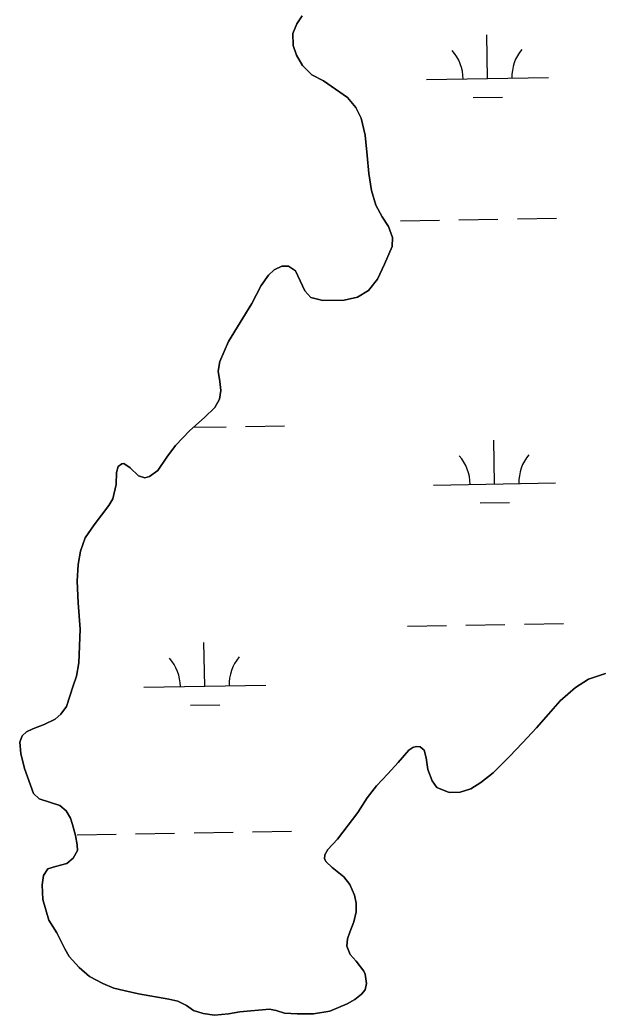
# Model space of a CAD drawing. Extents: x 3892998 to 3931244, y 278583 to 304547.
# Drawn here: x 3915376 to 3915850, y 291519 to 292335 of the extents above; entities that cross this region are included whole.
import ezdxf

# ---------------------------------------------------------------- set-up
doc = ezdxf.new("R2010")
doc.units = 0
doc.layers.add('V-TOPO-SHOR', color=7, linetype='Continuous')
doc.layers.add('V-WETL-SWMP', color=7, linetype='Continuous')

msp = doc.modelspace()

# ---------------------------------------------------------------- linework, layer by layer
at = {"layer": 'V-TOPO-SHOR'}
for points in [[(3915607.12, 292338.8), (3915602.69, 292332.21), (3915599.65, 292324.34), (3915599.71, 292314.29), (3915602.45, 292306.35), (3915607.47, 292298.13), (3915614.98, 292290.32), (3915624.65, 292285.31), (3915644.23, 292271.81), (3915651.24, 292263.6), (3915655.47, 292254.67), (3915658.84, 292240.87), (3915660.53, 292224.08), (3915661.72, 292209.36), (3915664.09, 292195.56), (3915667.55, 292183.44), (3915672.78, 292173.73), (3915678.1, 292165.81), (3915681.33, 292156.88), (3915680.98, 292149.52), (3915674.61, 292134.96), (3915668.82, 292122.69), (3915661.52, 292113.3)], [(3915661.52, 292113.3), (3915652.5, 292107.78), (3915641.58, 292105.32), (3915624.18, 292105.11), (3915614.31, 292107.74), (3915609.41, 292113.18), (3915601.65, 292129.54), (3915595.96, 292133.28), (3915590.49, 292133.25), (3915584.24, 292130.42), (3915579.6, 292125.92), (3915573.58, 292117.53), (3915565.82, 292102.66), (3915546.82, 292071.52), (3915539.76, 292055.17), (3915538.41, 292047.21), (3915539.66, 292038.56), (3915540.4, 292031.31), (3915539.35, 292024.14), (3915535.62, 292017.26), (3915527.11, 292009.15), (3915515.05, 291998.43), (3915503.29, 291986.03), (3915496.09, 291976.54), (3915488.7, 291965.65), (3915481.97, 291960.74), (3915478.2, 291959.52), (3915472.91, 291961.38), (3915466.01, 291967.8), (3915460.92, 291971.35), (3915459.23, 291971.14), (3915456.26, 291968.93), (3915454.8, 291964.05), (3915454.56, 291954.2), (3915451.85, 291942.45), (3915448.6, 291936.86), (3915436.47, 291921.17), (3915429.27, 291910.39), (3915425.36, 291899.43), (3915423.44, 291888.58), (3915422.63, 291874.75), (3915423.54, 291856.95), (3915425.06, 291835.48), (3915424.04, 291807.93), (3915422.02, 291796.98), (3915419.48, 291788.91), (3915414.02, 291771.97), (3915409.38, 291765.58), (3915404.73, 291761.67), (3915395.61, 291757.14), (3915386.39, 291753.6), (3915381.23, 291751.18), (3915377.47, 291747.78), (3915375.71, 291742.7), (3915376.37, 291733.35), (3915379.53, 291721.14), (3915386.81, 291700.7), (3915391.42, 291696.25), (3915400.88, 291693.23), (3915408.35, 291690.69), (3915413.65, 291686.45), (3915417.17, 291680.3), (3915418.89, 291675.14), (3915421.33, 291666.21), (3915422.77, 291658.56), (3915422.9, 291653.89), (3915419.36, 291647.5), (3915414.32, 291643.19), (3915404.89, 291640.65), (3915398.73, 291638.82), (3915395.09, 291633.33), (3915393.84, 291625.56), (3915394.61, 291613.54), (3915399.39, 291596.76), (3915406.12, 291586.26), (3915412.56, 291573.07), (3915415.98, 291566.93), (3915424.39, 291557.93), (3915432.89, 291550.33), (3915443.66, 291544.53), (3915452.83, 291540.9), (3915460.8, 291538.86), (3915472.85, 291536.15), (3915497.74, 291531.93), (3915505.31, 291530.19), (3915512.29, 291526.55), (3915518.08, 291522.61), (3915525.86, 291520.07), (3915535.41, 291518.74), (3915546.64, 291519.7), (3915556.08, 291521.55), (3915580.33, 291523.59), (3915585.91, 291522.43), (3915592.78, 291520.39), (3915603.13, 291519.66), (3915616.55, 291519.84), (3915629.76, 291522.01), (3915644.15, 291528.06), (3915650.49, 291531.48), (3915655.83, 291535.89), (3915658.89, 291539.59)], [(3915658.89, 291539.59), (3915660.05, 291544.67), (3915658.81, 291552.42), (3915657.8, 291554.9), (3915651.59, 291563.01), (3915646.48, 291568.35), (3915643.75, 291575.4), (3915644.22, 291581.36), (3915646.17, 291586.85), (3915649.5, 291595.22), (3915651.54, 291603.59), (3915651.49, 291610.65), (3915649.96, 291617.2), (3915646.33, 291625.93), (3915641.32, 291632.26), (3915631.72, 291639.96), (3915626.82, 291644.6), (3915625.61, 291646.98), (3915625.69, 291650.36), (3915628.15, 291654.66), (3915636.15, 291663.06), (3915652.92, 291684.94), (3915660.6, 291697.12), (3915668.2, 291706.91), (3915677.49, 291716.72), (3915685.98, 291726.02), (3915694.77, 291736.21), (3915697.84, 291738.32), (3915700.62, 291739.13), (3915703.81, 291738.85), (3915707.1, 291736.09), (3915708.93, 291729.84), (3915710.18, 291720.4), (3915713.82, 291710.87), (3915717.73, 291705.62), (3915727.8, 291701.51), (3915736.85, 291701.67), (3915745.39, 291704.41), (3915753.71, 291709.73), (3915763.7, 291717.45), (3915777.14, 291731.05), (3915787.92, 291742.16), (3915799.47, 291754.46), (3915809.05, 291765.56), (3915818.73, 291776.76), (3915831.29, 291787.57), (3915842.09, 291794.5), (3915855.98, 291798.96)]]:
    msp.add_lwpolyline(points, dxfattribs=at)
at = {"layer": 'V-WETL-SWMP'}
for p, q in [((3915602.69, 292332.21), (3915607.12, 292338.8)), ((3915599.65, 292324.34), (3915602.69, 292332.21)), ((3915599.71, 292314.29), (3915599.65, 292324.34)), ((3915759.15, 292287.24), (3915758.53, 292323.24)), ((3915602.45, 292306.35), (3915599.71, 292314.29)), ((3915607.47, 292298.13), (3915602.45, 292306.35)), ((3915614.98, 292290.32), (3915607.47, 292298.13)), ((3915624.65, 292285.31), (3915614.98, 292290.32)), ((3915644.23, 292271.81), (3915624.65, 292285.31)), ((3915709.16, 292286.38), (3915809.15, 292288.11)), ((3915651.24, 292263.6), (3915644.23, 292271.81)), ((3915747.42, 292271.61), (3915771.42, 292272.02)), ((3915655.47, 292254.67), (3915651.24, 292263.6)), ((3915658.84, 292240.87), (3915655.47, 292254.67)), ((3915660.53, 292224.08), (3915658.84, 292240.87)), ((3915661.72, 292209.36), (3915660.53, 292224.08)), ((3915664.09, 292195.56), (3915661.72, 292209.36)), ((3915667.55, 292183.45), (3915664.09, 292195.56)), ((3915672.78, 292173.73), (3915667.55, 292183.45)), ((3915678.1, 292165.81), (3915672.78, 292173.73)), ((3915687.75, 292170.56), (3915719.75, 292171.11)), ((3915735.75, 292171.39), (3915767.74, 292171.94)), ((3915783.74, 292172.22), (3915815.74, 292172.77)), ((3915681.33, 292156.88), (3915678.1, 292165.81)), ((3915680.98, 292149.52), (3915681.33, 292156.88)), ((3915674.61, 292134.96), (3915680.98, 292149.52)), ((3915579.6, 292125.92), (3915584.24, 292130.42)), ((3915584.24, 292130.42), (3915590.49, 292133.25)), ((3915590.49, 292133.25), (3915595.96, 292133.28)), ((3915595.96, 292133.28), (3915601.65, 292129.54)), ((3915601.65, 292129.54), (3915609.41, 292113.18)), ((3915668.82, 292122.69), (3915674.61, 292134.96)), ((3915573.58, 292117.53), (3915579.6, 292125.92)), ((3915661.52, 292113.3), (3915668.82, 292122.69)), ((3915565.82, 292102.66), (3915573.58, 292117.53)), ((3915609.41, 292113.18), (3915614.31, 292107.74)), ((3915652.5, 292107.78), (3915661.52, 292113.3)), ((3915614.31, 292107.74), (3915624.18, 292105.11)), ((3915624.18, 292105.11), (3915641.58, 292105.32)), ((3915641.58, 292105.32), (3915652.5, 292107.78)), ((3915546.82, 292071.52), (3915565.82, 292102.66)), ((3915539.76, 292055.17), (3915546.82, 292071.52)), ((3915538.41, 292047.21), (3915539.76, 292055.17)), ((3915539.66, 292038.56), (3915538.41, 292047.21)), ((3915539.35, 292024.14), (3915540.4, 292031.31)), ((3915540.4, 292031.31), (3915539.66, 292038.56)), ((3915535.62, 292017.26), (3915539.35, 292024.14)), ((3915527.11, 292009.15), (3915535.62, 292017.26)), ((3915515.05, 291998.43), (3915527.11, 292009.15)), ((3915503.29, 291986.03), (3915515.05, 291998.43)), ((3915518.04, 292001.09), (3915544.75, 292001.55)), ((3915560.75, 292001.83), (3915592.74, 292002.39)), ((3915764.91, 291954.62), (3915764.29, 291990.61)), ((3915496.09, 291976.54), (3915503.29, 291986.03)), ((3915488.7, 291965.65), (3915496.09, 291976.54)), ((3915454.8, 291964.05), (3915456.26, 291968.93)), ((3915456.26, 291968.93), (3915459.23, 291971.14)), ((3915459.23, 291971.14), (3915460.92, 291971.35)), ((3915460.92, 291971.35), (3915466.01, 291967.8)), ((3915466.01, 291967.8), (3915472.91, 291961.38)), ((3915481.97, 291960.74), (3915488.7, 291965.65)), ((3915454.56, 291954.2), (3915454.8, 291964.05)), ((3915472.91, 291961.38), (3915478.2, 291959.52)), ((3915478.2, 291959.52), (3915481.97, 291960.74)), ((3915451.85, 291942.45), (3915454.56, 291954.2)), ((3915714.92, 291953.75), (3915814.9, 291955.48)), ((3915448.6, 291936.86), (3915451.85, 291942.45)), ((3915436.47, 291921.18), (3915448.6, 291936.86)), ((3915753.18, 291938.98), (3915777.18, 291939.4)), ((3915429.27, 291910.39), (3915436.47, 291921.18)), ((3915425.36, 291899.43), (3915429.27, 291910.39)), ((3915423.44, 291888.58), (3915425.36, 291899.43)), ((3915422.63, 291874.75), (3915423.44, 291888.58)), ((3915423.54, 291856.95), (3915422.63, 291874.75)), ((3915425.06, 291835.48), (3915423.54, 291856.95)), ((3915424.04, 291807.93), (3915425.06, 291835.48)), ((3915693.51, 291837.93), (3915725.51, 291838.48)), ((3915741.51, 291838.76), (3915773.5, 291839.32)), ((3915789.5, 291839.59), (3915821.49, 291840.15)), ((3915527.28, 291788.62), (3915526.65, 291824.61)), ((3915422.02, 291796.98), (3915424.04, 291807.93)), ((3915419.48, 291788.91), (3915422.02, 291796.98)), ((3915842.09, 291794.5), (3915831.29, 291787.57)), ((3915855.98, 291798.96), (3915842.09, 291794.5)), ((3915414.02, 291771.97), (3915419.48, 291788.91)), ((3915477.28, 291787.75), (3915577.27, 291789.48)), ((3915831.29, 291787.57), (3915818.73, 291776.76)), ((3915409.38, 291765.58), (3915414.02, 291771.97)), ((3915515.55, 291772.98), (3915539.54, 291773.4)), ((3915818.73, 291776.76), (3915809.05, 291765.56)), ((3915395.61, 291757.14), (3915404.73, 291761.67)), ((3915404.73, 291761.67), (3915409.38, 291765.58)), ((3915809.05, 291765.56), (3915799.47, 291754.46)), ((3915381.23, 291751.18), (3915386.39, 291753.6)), ((3915386.39, 291753.6), (3915395.61, 291757.14)), ((3915799.47, 291754.46), (3915787.92, 291742.16)), ((3915375.71, 291742.7), (3915377.47, 291747.78)), ((3915377.47, 291747.78), (3915381.23, 291751.18)), ((3915376.37, 291733.35), (3915375.71, 291742.7)), ((3915697.84, 291738.32), (3915694.77, 291736.21)), ((3915700.62, 291739.13), (3915697.84, 291738.32)), ((3915703.81, 291738.85), (3915700.62, 291739.13)), ((3915707.1, 291736.09), (3915703.81, 291738.85)), ((3915787.92, 291742.16), (3915777.14, 291731.05)), ((3915379.53, 291721.14), (3915376.37, 291733.35)), ((3915694.77, 291736.21), (3915685.98, 291726.02)), ((3915708.93, 291729.84), (3915707.1, 291736.09)), ((3915710.18, 291720.4), (3915708.93, 291729.84)), ((3915777.14, 291731.05), (3915763.7, 291717.45)), ((3915386.81, 291700.7), (3915379.53, 291721.14)), ((3915685.98, 291726.02), (3915677.49, 291716.72)), ((3915713.82, 291710.87), (3915710.18, 291720.4)), ((3915677.49, 291716.72), (3915668.2, 291706.91)), ((3915763.7, 291717.45), (3915753.71, 291709.73)), ((3915668.2, 291706.91), (3915660.61, 291697.12)), ((3915717.73, 291705.63), (3915713.82, 291710.87)), ((3915727.8, 291701.51), (3915717.73, 291705.63)), ((3915745.39, 291704.41), (3915736.85, 291701.67)), ((3915753.71, 291709.73), (3915745.39, 291704.41)), ((3915391.42, 291696.25), (3915386.81, 291700.7)), ((3915400.88, 291693.23), (3915391.42, 291696.25)), ((3915660.61, 291697.12), (3915652.92, 291684.94)), ((3915736.85, 291701.67), (3915727.8, 291701.51)), ((3915408.35, 291690.69), (3915400.88, 291693.23)), ((3915413.65, 291686.45), (3915408.35, 291690.69)), ((3915417.17, 291680.3), (3915413.65, 291686.45)), ((3915418.89, 291675.14), (3915417.17, 291680.3)), ((3915652.92, 291684.94), (3915636.15, 291663.06)), ((3915421.33, 291666.21), (3915418.89, 291675.14)), ((3915422.77, 291658.56), (3915421.33, 291666.21)), ((3915422.53, 291666.71), (3915454.52, 291667.27)), ((3915470.52, 291667.55), (3915502.52, 291668.1)), ((3915518.51, 291668.38), (3915550.51, 291668.93)), ((3915566.51, 291669.21), (3915598.5, 291669.76)), ((3915636.15, 291663.06), (3915628.15, 291654.66)), ((3915422.9, 291653.89), (3915422.77, 291658.56)), ((3915414.32, 291643.19), (3915419.36, 291647.5)), ((3915419.36, 291647.5), (3915422.9, 291653.89)), ((3915625.69, 291650.36), (3915625.61, 291646.98)), ((3915625.61, 291646.98), (3915626.82, 291644.6)), ((3915628.15, 291654.66), (3915625.69, 291650.36)), ((3915395.09, 291633.33), (3915398.73, 291638.82)), ((3915398.73, 291638.82), (3915404.89, 291640.65)), ((3915404.89, 291640.65), (3915414.32, 291643.19)), ((3915626.82, 291644.6), (3915631.72, 291639.96)), ((3915631.72, 291639.96), (3915641.32, 291632.26)), ((3915393.84, 291625.56), (3915395.09, 291633.33)), ((3915641.32, 291632.26), (3915646.33, 291625.93)), ((3915394.61, 291613.54), (3915393.84, 291625.56)), ((3915646.33, 291625.93), (3915649.96, 291617.2)), ((3915649.96, 291617.2), (3915651.49, 291610.65)), ((3915399.39, 291596.76), (3915394.61, 291613.54)), ((3915651.49, 291610.65), (3915651.54, 291603.59)), ((3915651.54, 291603.59), (3915649.5, 291595.22)), ((3915406.12, 291586.26), (3915399.39, 291596.76)), ((3915649.5, 291595.22), (3915646.17, 291586.85)), ((3915412.56, 291573.07), (3915406.12, 291586.26)), ((3915644.22, 291581.36), (3915643.76, 291575.4)), ((3915646.17, 291586.85), (3915644.22, 291581.36)), ((3915415.98, 291566.93), (3915412.56, 291573.07)), ((3915643.76, 291575.4), (3915646.48, 291568.35)), ((3915424.39, 291557.93), (3915415.98, 291566.93)), ((3915646.48, 291568.35), (3915651.59, 291563.01)), ((3915432.89, 291550.33), (3915424.39, 291557.93)), ((3915651.59, 291563.01), (3915657.8, 291554.9)), ((3915443.67, 291544.53), (3915432.89, 291550.33)), ((3915657.8, 291554.9), (3915658.81, 291552.42)), ((3915658.81, 291552.42), (3915660.06, 291544.67)), ((3915452.84, 291540.9), (3915443.67, 291544.53)), ((3915460.8, 291538.86), (3915452.84, 291540.9)), ((3915660.06, 291544.67), (3915658.89, 291539.59)), ((3915472.85, 291536.15), (3915460.8, 291538.86)), ((3915497.74, 291531.93), (3915472.85, 291536.15)), ((3915655.83, 291535.89), (3915650.49, 291531.48)), ((3915658.89, 291539.59), (3915655.83, 291535.89)), ((3915505.31, 291530.19), (3915497.74, 291531.93)), ((3915512.29, 291526.55), (3915505.31, 291530.19)), ((3915518.08, 291522.61), (3915512.29, 291526.55)), ((3915644.15, 291528.06), (3915629.77, 291522.01)), ((3915650.49, 291531.48), (3915644.15, 291528.06)), ((3915525.86, 291520.07), (3915518.08, 291522.61)), ((3915535.41, 291518.74), (3915525.86, 291520.07)), ((3915546.64, 291519.7), (3915535.41, 291518.74)), ((3915556.08, 291521.55), (3915546.64, 291519.7)), ((3915580.33, 291523.59), (3915556.08, 291521.55)), ((3915585.91, 291522.43), (3915580.33, 291523.59)), ((3915592.78, 291520.39), (3915585.91, 291522.43)), ((3915603.13, 291519.65), (3915592.78, 291520.39)), ((3915616.55, 291519.84), (3915603.13, 291519.65)), ((3915629.77, 291522.01), (3915616.55, 291519.84))]:
    msp.add_line(p, q, dxfattribs=at)
for centre, start, end in [((3915703.91, 292286.76), 0.21988, 41.76354), ((3915814.38, 292288.67), 140.21988, 181.76354), ((3915709.67, 291954.13), 0.21988, 41.76354), ((3915820.14, 291956.05), 140.21988, 181.76354), ((3915472.03, 291788.14), 0.21988, 41.76354), ((3915582.5, 291790.05), 140.21988, 181.76354)]:
    msp.add_arc(centre, 35.25, start, end, dxfattribs=at)

doc.saveas('drawing.dxf')
